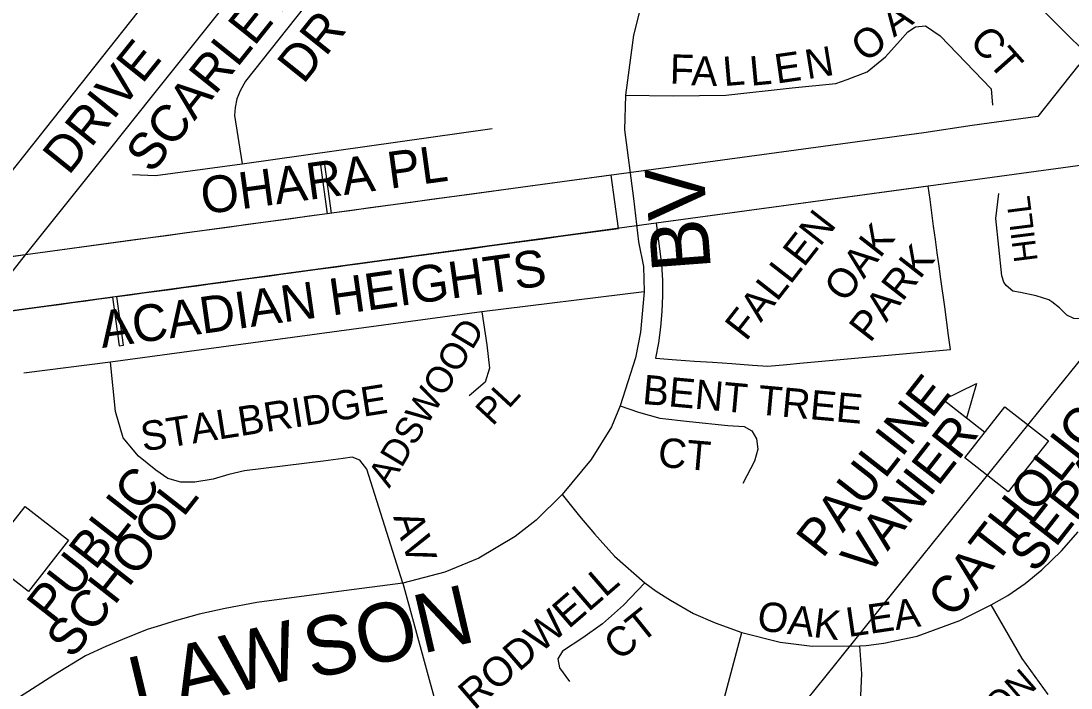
# Model space of a CAD drawing. Extents: x 586326 to 623965, y 4819854 to 4857850.
# Drawn here: x 601381 to 602096, y 4833262 to 4833716 of the extents above; entities that cross this region are included whole.
import ezdxf

# ---------------------------------------------------------------- set-up
doc = ezdxf.new("R2010")
doc.units = 0
for name, color, linetype in [('Hydro ROW', 7, 'Continuous'), ('Lots_Concessions', 7, 'Continuous'), ('Major Rds and Hwys', 7, 'Continuous'), ('Major Rds Lbls', 7, 'Continuous'), ('Minor Rd Lbls', 7, 'Continuous'), ('Minor Rds', 7, 'Continuous'), ('Park Lbls', 7, 'Continuous'), ('Park Outlines', 7, 'Continuous'), ('Proposed Secondary Rds', 7, 'Continuous'), ('School Syms_Lbls', 7, 'Continuous'), ('Secondary Rds Lbls', 7, 'Continuous')]:
    doc.layers.add(name, color=color, linetype=linetype)

msp = doc.modelspace()

# ---------------------------------------------------------------- linework, layer by layer
at = {"layer": 'Hydro ROW'}
for p, q in [((602101.39, 4833686.01), (602073.29, 4833650.88)), ((602073.29, 4833650.88), (602028.71, 4833644.59)), ((602028.71, 4833644.59), (601995.7, 4833639.8)), ((601995.7, 4833639.8), (601840.42, 4833618.66)), ((601840.42, 4833618.66), (601749.76, 4833606.32)), ((602105.53, 4833617.85), (601998.93, 4833603.34)), ((601749.76, 4833606.32), (601384.54, 4833556.61)), ((601998.93, 4833603.34), (601813.65, 4833578.12)), ((601813.65, 4833578.12), (601351.53, 4833515.22)), ((601384.54, 4833556.61), (601288.35, 4833543.52))]:
    msp.add_line(p, q, dxfattribs=at)
at = {"layer": 'Lots_Concessions'}
for p, q in [((601469.96, 4833663.7), (601549.19, 4833763.04)), ((601442.44, 4833629.2), (601469.96, 4833663.7)), ((601384.54, 4833556.61), (601442.44, 4833629.2)), ((602087.2, 4833466.26), (602187.09, 4833590.48)), ((601351.53, 4833515.22), (601384.54, 4833556.61)), ((601988.64, 4833343.67), (602087.2, 4833466.26)), ((601955.22, 4833302.11), (601988.64, 4833343.67)), ((601935.96, 4833278.16), (601955.22, 4833302.11)), ((601764.79, 4833065.28), (601935.96, 4833278.16))]:
    msp.add_line(p, q, dxfattribs=at)
at = {"layer": 'Major Rds and Hwys'}
msp.add_lwpolyline([(602257, 4833544.22), (601905.23, 4833893.85)], dxfattribs=at)
at = {"layer": 'Minor Rds'}
for points in [[(601596.96, 4833754.27), (601534.27, 4833674.91), (601530.42, 4833668.26), (601528.37, 4833662.93), (601527.03, 4833657), (601526.66, 4833651.49), (601531.85, 4833618.67)], [(601474.9, 4833740.08), (601369.3, 4833606.41), (601364.55, 4833601.4), (601360.49, 4833598.93), (601355.15, 4833596.8), (601316.18, 4833590.13), (601308.98, 4833589.59), (601303.37, 4833590.66), (601298.84, 4833593.33), (601294.3, 4833597.06), (601269.48, 4833621.09)], [(601792.74, 4833665.31), (601825.25, 4833664.95), (601861.09, 4833665.35), (601906.21, 4833670.31), (601935.85, 4833673.32), (601943.63, 4833675.97), (601957.31, 4833681.3), (601969.69, 4833691.46), (601979.67, 4833702.62), (601984.92, 4833708.51), (601990.11, 4833711.91), (601996.93, 4833712.53), (602006.93, 4833705.83), (602041.62, 4833669.69), (602042.51, 4833658.58)], [(601531.85, 4833618.67), (601701.93, 4833642.59)], [(601457.23, 4833611.35), (601472.85, 4833610.68), (601531.85, 4833618.67)], [(602212.16, 4833499.91), (602163.85, 4833548.22), (602155.37, 4833555.61), (602142.17, 4833564.07), (602137.35, 4833564.66), (602133.26, 4833561.79), (602110.87, 4833518.26), (602107.25, 4833513.96), (602102.39, 4833512.91), (602097.93, 4833513.26), (602093.03, 4833515.54), (602088.05, 4833520.54), (602082.93, 4833524.54), (602080.81, 4833525.89), (602072.31, 4833528.74), (602061.63, 4833530.87), (602056.29, 4833531.94), (602051.75, 4833535.68), (602050.15, 4833538.08), (602048.82, 4833542.35), (602044.81, 4833581.32), (602046.78, 4833598.47)], [(601805.52, 4833531.46), (601694.93, 4833517.74)], [(601694.93, 4833517.74), (601442.2, 4833483.53)], [(601694.93, 4833517.74), (601698.43, 4833495.3), (601700.15, 4833479.39), (601697.37, 4833469.98), (601686.49, 4833460.55)], [(601442.2, 4833483.53), (601383.23, 4833476.01)], [(601641.13, 4833332.97), (601616.83, 4833410.68), (601612.06, 4833416.79), (601606.69, 4833418.87), (601600.54, 4833417.94), (601587.01, 4833416.05), (601533.59, 4833409.41), (601522.88, 4833407.07), (601512.18, 4833403.93), (601499.79, 4833401.87), (601490.26, 4833401.86), (601481.41, 4833404.33), (601473.03, 4833409.85), (601461.35, 4833419.42), (601450.94, 4833431.94), (601445.79, 4833450.02), (601442.2, 4833483.53)], [(601789.1, 4833453.78), (601801.57, 4833449.53), (601816.06, 4833445.29), (601836.42, 4833443), (601862.33, 4833440.37), (601873.55, 4833439.68), (601878.69, 4833436.67), (601881.9, 4833431.26), (601882.76, 4833424.23), (601880.6, 4833416.11), (601872.68, 4833400.87)], [(601641.13, 4833332.97), (601663.58, 4833250.77), (601672.82, 4833228.02), (601683.93, 4833208.77), (601709.14, 4833182.55), (601744.1, 4833148.5), (601749.36, 4833143.01), (601753.44, 4833138.75), (601757.03, 4833136.08), (601761.17, 4833135.89), (601765.51, 4833137.22), (601769.55, 4833140.41), (601778.47, 4833152.67), (601856.62, 4833248.47), (601860.21, 4833255.08), (601871.9, 4833299.31)], [(601805.94, 4833333.13), (601791.44, 4833318.01), (601777.07, 4833305.22), (601763.82, 4833295.68), (601749.85, 4833286.59), (601746.82, 4833281.56), (601747.83, 4833275.39), (601754.76, 4833266.12)], [(602080.5, 4833257.08), (602062.7, 4833281.59), (602041.73, 4833318.32)], [(601952.05, 4833290.43), (601953.38, 4833271.24), (601952.63, 4833256.5), (601951.04, 4833242.08), (601945.51, 4833225.1), (601932.02, 4833203.01), (601922.46, 4833190.46)]]:
    msp.add_lwpolyline(points, dxfattribs=at)
at = {"layer": 'Park Outlines'}
msp.add_lwpolyline([(601368.66, 4833517.55), (601385, 4833519.77), (601398.37, 4833521.59), (601407.44, 4833522.83), (601416.5, 4833524.06), (601425.56, 4833525.3), (601434.63, 4833526.53), (601443.69, 4833527.76), (601448.21, 4833494.58), (601451.18, 4833494.98), (601446.66, 4833528.17), (601455.73, 4833529.4), (601464.79, 4833530.63), (601473.85, 4833531.87), (601482.92, 4833533.1), (601491.98, 4833534.34), (601501.05, 4833535.57), (601510.11, 4833536.8), (601519.17, 4833538.04), (601528.24, 4833539.27), (601536.36, 4833540.38), (601543.61, 4833541.36), (601550.86, 4833542.35), (601558.1, 4833543.34), (601565.35, 4833544.32), (601573.47, 4833545.43), (601581.6, 4833546.53), (601588.85, 4833547.52), (601596.09, 4833548.51), (601603.34, 4833549.49), (601610.59, 4833550.48), (601618.71, 4833551.59), (601626.84, 4833552.69), (601634.09, 4833553.68), (601641.33, 4833554.66), (601648.58, 4833555.65), (601655.82, 4833556.64), (601663.95, 4833557.74), (601676.03, 4833559.39), (601688.1, 4833561.03), (601700.18, 4833562.67), (601712.25, 4833564.32), (601724.33, 4833565.96), (601736.4, 4833567.6), (601748.48, 4833569.25), (601760.55, 4833570.89), (601772.63, 4833572.54), (601787.9, 4833574.61), (601782.97, 4833610.84), (601749.76, 4833606.32), (601727.99, 4833603.36), (601708.18, 4833600.66), (601688.37, 4833597.96), (601674.5, 4833596.08), (601660.63, 4833594.19), (601646.76, 4833592.3), (601632.9, 4833590.41), (601619.03, 4833588.53), (601605.16, 4833586.64), (601592.78, 4833584.95), (601588.26, 4833618.14), (601585.29, 4833617.73), (601589.81, 4833584.55), (601577.42, 4833582.86), (601563.56, 4833580.98), (601549.69, 4833579.09), (601535.82, 4833577.2), (601521.95, 4833575.31), (601508.09, 4833573.43), (601494.22, 4833571.54), (601480.35, 4833569.65), (601458.84, 4833566.72), (601434.07, 4833563.35), (601409.31, 4833559.98), (601384.54, 4833556.61), (601367.1, 4833554.24)], dxfattribs=at)
msp.add_lwpolyline([(601998.79, 4833603.32), (601813.65, 4833578.12), (601816.01, 4833560.79), (601817.19, 4833550.13), (601817.84, 4833539.43), (601817.96, 4833528.72), (601817.55, 4833518.01), (601816.6, 4833507.33), (601815.13, 4833496.72), (601813.13, 4833486.19), (601827.5, 4833485.16), (601839.69, 4833484.3), (601851.87, 4833483.43), (601865.05, 4833482.5), (601879.24, 4833481.49), (601889.58, 4833480.75), (601902.63, 4833481.95), (601911.52, 4833482.76), (602013.94, 4833492.15), (602012.63, 4833501.77), (602009.99, 4833521.12), (602007.43, 4833539.95), (602006.19, 4833549), (602004.96, 4833558.06), (602003.73, 4833567.11), (602002.49, 4833576.16), (602001.26, 4833585.21), (602000.02, 4833594.27)], close=True, dxfattribs=at)
at = {"layer": 'Proposed Secondary Rds'}
for points in [[(601804.39, 4833728.95), (601802.36, 4833722.28), (601798.13, 4833706.31), (601792.74, 4833665.31)], [(601792.74, 4833665.31), (601792.08, 4833641.72), (601798.12, 4833594.98), (601801.62, 4833565.42), (601805.1, 4833548.75), (601805.52, 4833531.46)], [(601805.52, 4833531.46), (601803, 4833503.83), (601799.53, 4833486.39), (601789.1, 4833453.78)], [(601789.1, 4833453.78), (601783.16, 4833439.46), (601769.47, 4833417.27), (601749.58, 4833393.49)], [(601749.58, 4833393.49), (601732.06, 4833375.96), (601717.64, 4833364.85), (601692.89, 4833350.04), (601669.71, 4833340.49), (601641.13, 4833332.97)], [(601749.58, 4833393.49), (601761.43, 4833378.61), (601771.64, 4833366.5), (601785.21, 4833351.38), (601805.94, 4833333.13)], [(602041.73, 4833318.32), (602052.94, 4833324.55), (602064.7, 4833332.71), (602076.13, 4833342.05), (602089.45, 4833354.92), (602100.78, 4833368.03)], [(601641.13, 4833332.97), (601597.75, 4833327.23), (601541.87, 4833319.84), (601520.28, 4833315.77), (601502.68, 4833311.92), (601485.63, 4833307.15), (601476.39, 4833304.26), (601467.15, 4833301.36), (601450.56, 4833294.74), (601439.09, 4833289.81), (601425.23, 4833283.44), (601403.63, 4833270.41), (601380.45, 4833255.36), (601369.09, 4833247.31)], [(601805.94, 4833333.13), (601813.68, 4833327.54), (601823.49, 4833321.44), (601838.97, 4833312.26), (601853.72, 4833305.89), (601871.9, 4833299.31)], [(601952.05, 4833290.43), (601956.5, 4833290.44), (601968.55, 4833292.05), (601991.17, 4833296.8), (602020.26, 4833307.48), (602041.73, 4833318.32)], [(601871.9, 4833299.31), (601898.13, 4833292.82)], [(601898.13, 4833292.82), (601919.79, 4833290.21), (601952.05, 4833290.43)]]:
    msp.add_lwpolyline(points, dxfattribs=at)
at = {"layer": 'School Syms_Lbls'}
msp.add_line((602037.33, 4833435.71), (602008.92, 4833457.91), dxfattribs=at)
for points in [[(602008.92, 4833457.91), (602031.7, 4833468.94), (602024.79, 4833445.44)], [(602023.7, 4833418.26), (602050.97, 4833453.16), (602080.57, 4833430.03), (602053.31, 4833395.13)], [(601356.84, 4833350.42), (601384.1, 4833385.32), (601413.71, 4833362.19), (601386.44, 4833327.29)]]:
    msp.add_lwpolyline(points, close=True, dxfattribs=at)

# ---------------------------------------------------------------- texts
at = {"layer": 'Major Rds Lbls'}
msp.add_text('McLAUGHLIN RD', height=49.998, rotation=135.39929, dxfattribs=at).set_placement((602266.25, 4833637.83))
at = {"layer": 'Minor Rd Lbls'}
for s, height, rotation, p in [('SCARLETT', 25.002, 51.25405, (601470.33, 4833611.2)), ('A', 20, 35.30505, (601975.44, 4833704.4)), ('DR', 25.002, 51.25405, (601573.53, 4833672.17)), ('O', 20, 218.56195, (601960.13, 4833715.62)), ('CT', 19.998, 311.53334, (602026.04, 4833701.53)), ('DRIVE', 25.002, 51.21851, (601413.82, 4833610.13)), ('N', 20, 9.19025, (601916.56, 4833676.16)), ('F', 20, 358.33974, (601822.74, 4833673.25)), ('A', 20, 358.33974, (601837.3, 4833672.01)), ('L', 20, 4.87243, (601859.86, 4833671.45)), ('L', 20, 5.31421, (601878.13, 4833671.69)), ('E', 20, 8.07944, (601895.67, 4833673.18)), ('OHARA PL', 25.002, 7.8291, (601505.48, 4833584.1)), ('HILL', 16, 97.22183, (602073.36, 4833552.6)), ('ACADIAN HEIGHTS', 25.002, 8.03847, (601436.64, 4833493.14)), ('ADSWOOD', 18, 59.03626, (601632.01, 4833397.15)), ('BENT TREE', 19.998, 354.80559, (601803.78, 4833455.13)), ('STALBRIDGE', 19.998, 8.97265, (601464.49, 4833422.65)), ('PL', 18, 47.21471, (601702.29, 4833439.51)), ('CT', 19.998, 355.10242, (601814.33, 4833412.37)), ('AV', 19.998, 288.42804, (601634.51, 4833378.21)), ('RODWELL', 19.998, 40.81786, (601689.94, 4833246.04)), ('CT', 19.998, 38.76439, (601788.33, 4833279.51)), ('CRIMSON', 18, 41.06416, (601988.27, 4833187.78))]:
    msp.add_text(s, height=height, rotation=rotation, dxfattribs=at).set_placement(p)
at = {"layer": 'Park Lbls'}
for s, p in [('FALLEN ', (601874.78, 4833497.2)), ('OAK', (601942.13, 4833523.27)), ('PARK', (601959.22, 4833496.1))]:
    msp.add_text(s, height=19.992, rotation=52.00002, dxfattribs=at).set_placement(p)
at = {"layer": 'School Syms_Lbls'}
for s, p in [('SEPARATE', (602071.74, 4833339.13)), ('PAULINE', (601926.93, 4833349.23)), ('CATHOLIC', (602016.12, 4833308.21)), ('VANIER', (601957.4, 4833336.77)), ('PUBLIC', (601403.26, 4833304.49)), ('SCHOOL', (601416.33, 4833280.71))]:
    msp.add_text(s, height=25, rotation=52.00002, dxfattribs=at).set_placement(p)
at = {"layer": 'Secondary Rds Lbls'}
for s, height, rotation, p in [('BV', 40.002, 94.30013, (601850.98, 4833546.73)), ('SON', 40.002, 13.0466, (601579.07, 4833267.42)), ('OAK', 19.992, 352.96502, (601881.74, 4833301.08)), ('LEA', 19.998, 8.37489, (601944.35, 4833296.26)), ('LAW', 40.002, 13.39506, (601460.47, 4833242.44))]:
    msp.add_text(s, height=height, rotation=rotation, dxfattribs=at).set_placement(p)

doc.saveas('drawing.dxf')
